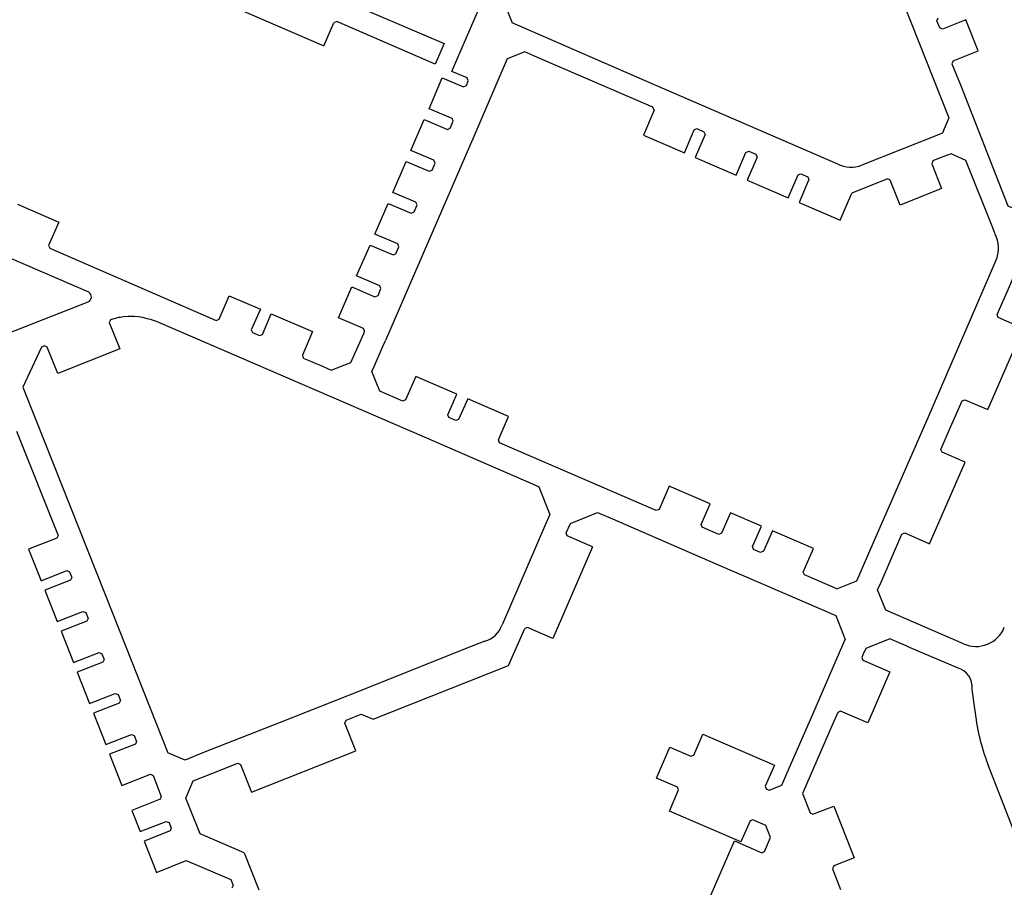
# Model space of a CAD drawing. Extents: x 148869 to 161638, y 453607 to 469810.
# Tile 963 of 1056: x 159128.59 to 159130.57, y 459871.37 to 459873.12. Entities that reach past the tile are written whole.
import ezdxf

# ---------------------------------------------------------------- set-up
doc = ezdxf.new("R2010")
doc.units = 0
doc.layers.add('LKI_V01_KANTRIJWEG', color=252, linetype='CONTINUOUS')

msp = doc.modelspace()

# ---------------------------------------------------------------- linework, layer by layer
at = {"layer": 'LKI_V01_KANTRIJWEG'}
for p, q in [((159129.4873, 459873.0757), (159129.4981, 459873.1006)), ((159129.4873, 459873.0757), (159129.4981, 459873.1006)), ((159129.4444, 459873.0682), (159129.4265, 459873.0266)), ((159129.4444, 459873.0682), (159129.4265, 459873.0266)), ((159129.4611, 459873.0152), (159129.4873, 459873.0757)), ((159129.4611, 459873.0152), (159129.4873, 459873.0757)), ((159129.4598, 459873.0123), (159129.4611, 459873.0152)), ((159129.4598, 459873.0123), (159129.4611, 459873.0152)), ((159130.4658, 459872.8464), (159130.4437, 459872.8378)), ((159130.4658, 459872.8464), (159130.4437, 459872.8378)), ((159128.7724, 459872.5118), (159128.7697, 459872.5061)), ((159128.7724, 459872.5118), (159128.7697, 459872.5061)), ((159128.7697, 459872.5061), (159128.791, 459872.4531)), ((159128.7697, 459872.5061), (159128.791, 459872.4531)), ((159128.7735, 459872.5121), (159128.7724, 459872.5118)), ((159128.7735, 459872.5121), (159128.7724, 459872.5118)), ((159128.808, 459872.5185), (159128.7982, 459872.5177)), ((159128.808, 459872.5185), (159128.7982, 459872.5177)), ((159128.8287, 459872.5175), (159128.8211, 459872.5183)), ((159128.8287, 459872.5175), (159128.8211, 459872.5183)), ((159128.8403, 459872.5155), (159128.8287, 459872.5175)), ((159128.8403, 459872.5155), (159128.8287, 459872.5175)), ((159128.865, 459872.5083), (159128.8528, 459872.5123)), ((159128.865, 459872.5083), (159128.8528, 459872.5123)), ((159128.9386, 459872.4768), (159128.865, 459872.5083)), ((159128.9386, 459872.4768), (159128.865, 459872.5083)), ((159128.6334, 459872.4569), (159128.5956, 459872.3759)), ((159128.6334, 459872.4569), (159128.5956, 459872.3759)), ((159128.6393, 459872.4592), (159128.6334, 459872.4569)), ((159128.6393, 459872.4592), (159128.6334, 459872.4569)), ((159128.6449, 459872.4565), (159128.6393, 459872.4592)), ((159128.6449, 459872.4565), (159128.6393, 459872.4592)), ((159128.666, 459872.4038), (159128.6449, 459872.4565)), ((159128.666, 459872.4038), (159128.6449, 459872.4565)), ((159128.791, 459872.4531), (159128.666, 459872.4038)), ((159128.791, 459872.4531), (159128.666, 459872.4038)), ((159128.5956, 459872.3759), (159128.6218, 459872.3105)), ((159128.5956, 459872.3759), (159128.6218, 459872.3105)), ((159128.6218, 459872.3105), (159128.7087, 459872.0917)), ((159128.6218, 459872.3105), (159128.7087, 459872.0917)), ((159128.5834, 459872.2876), (159128.6671, 459872.0775)), ((159128.5834, 459872.2876), (159128.6671, 459872.0775)), ((159129.624, 459872.1807), (159129.6355, 459872.1751)), ((159129.624, 459872.1807), (159129.6355, 459872.1751)), ((159129.6355, 459872.1751), (159129.6575, 459872.1197)), ((159129.6355, 459872.1751), (159129.6575, 459872.1197)), ((159129.6575, 459872.1197), (159129.6495, 459872.1011)), ((159129.6575, 459872.1197), (159129.6495, 459872.1011)), ((159129.6988, 459872.1016), (159129.7538, 459872.1237)), ((159129.6988, 459872.1016), (159129.7538, 459872.1237)), ((159129.7538, 459872.1237), (159129.7839, 459872.1105)), ((159129.7538, 459872.1237), (159129.7839, 459872.1105)), ((159129.7839, 459872.1105), (159129.9907, 459872.021)), ((159129.7839, 459872.1105), (159129.9907, 459872.021)), ((159128.7087, 459872.0917), (159128.777, 459871.9195)), ((159128.7087, 459872.0917), (159128.777, 459871.9195)), ((159129.6495, 459872.1011), (159129.5782, 459871.9364)), ((159129.6495, 459872.1011), (159129.5782, 459871.9364)), ((159129.6903, 459872.0824), (159129.6988, 459872.1016)), ((159129.6903, 459872.0824), (159129.6988, 459872.1016)), ((159128.6646, 459872.0716), (159128.6071, 459872.0495)), ((159128.6646, 459872.0716), (159128.6071, 459872.0495)), ((159128.6671, 459872.0775), (159128.6646, 459872.0716)), ((159128.6671, 459872.0775), (159128.6646, 459872.0716)), ((159129.6926, 459872.0765), (159129.6903, 459872.0824)), ((159129.6926, 459872.0765), (159129.6903, 459872.0824)), ((159129.7437, 459872.0547), (159129.6926, 459872.0765)), ((159129.7437, 459872.0547), (159129.6926, 459872.0765)), ((159128.6071, 459872.0495), (159128.6325, 459871.9862)), ((159128.6071, 459872.0495), (159128.6325, 459871.9862)), ((159129.7437, 459872.0547), (159129.6635, 459871.8699)), ((159129.7437, 459872.0547), (159129.6635, 459871.8699)), ((159129.9907, 459872.021), (159130.1699, 459871.9435)), ((159129.9907, 459872.021), (159130.1699, 459871.9435)), ((159128.6325, 459871.9862), (159128.6842, 459872.0067)), ((159128.6325, 459871.9862), (159128.6842, 459872.0067)), ((159128.6842, 459872.0067), (159128.69, 459872.0042)), ((159128.6842, 459872.0067), (159128.69, 459872.0042)), ((159128.69, 459872.0042), (159128.6945, 459871.9929)), ((159128.69, 459872.0042), (159128.6945, 459871.9929)), ((159128.6945, 459871.9929), (159128.692, 459871.9871)), ((159128.6945, 459871.9929), (159128.692, 459871.9871)), ((159128.692, 459871.9871), (159128.64, 459871.9669)), ((159128.692, 459871.9871), (159128.64, 459871.9669)), ((159128.64, 459871.9669), (159128.6651, 459871.9038)), ((159128.64, 459871.9669), (159128.6651, 459871.9038)), ((159129.5782, 459871.9364), (159129.5613, 459871.8975)), ((159129.5782, 459871.9364), (159129.5613, 459871.8975)), ((159130.1699, 459871.9435), (159130.2333, 459871.9163)), ((159130.1699, 459871.9435), (159130.2333, 459871.9163)), ((159128.6651, 459871.9038), (159128.7168, 459871.9242)), ((159128.6651, 459871.9038), (159128.7168, 459871.9242)), ((159128.7168, 459871.9242), (159128.7226, 459871.9218)), ((159128.7168, 459871.9242), (159128.7226, 459871.9218)), ((159128.7226, 459871.9218), (159128.7273, 459871.9102)), ((159128.7226, 459871.9218), (159128.7273, 459871.9102)), ((159128.7273, 459871.9102), (159128.7246, 459871.9046)), ((159128.7273, 459871.9102), (159128.7246, 459871.9046)), ((159128.777, 459871.9195), (159128.8636, 459871.7005)), ((159128.777, 459871.9195), (159128.8636, 459871.7005)), ((159130.2333, 459871.9163), (159130.2523, 459871.868)), ((159130.2333, 459871.9163), (159130.2523, 459871.868)), ((159128.7246, 459871.9046), (159128.6728, 459871.8843)), ((159128.7246, 459871.9046), (159128.6728, 459871.8843)), ((159129.5745, 459871.8155), (159129.6068, 459871.8901)), ((159129.5745, 459871.8155), (159129.6068, 459871.8901)), ((159129.6123, 459871.8921), (159129.6068, 459871.8901)), ((159129.6123, 459871.8921), (159129.6068, 459871.8901)), ((159129.6635, 459871.8699), (159129.6123, 459871.8921)), ((159129.6635, 459871.8699), (159129.6123, 459871.8921)), ((159128.6728, 459871.8843), (159128.6978, 459871.8215)), ((159128.6728, 459871.8843), (159128.6978, 459871.8215)), ((159129.5265, 459871.8641), (159129.4871, 459871.8486)), ((159129.5265, 459871.8641), (159129.4871, 459871.8486)), ((159130.2427, 459871.846), (159130.2523, 459871.868)), ((159130.2427, 459871.846), (159130.2523, 459871.868)), ((159130.2937, 459871.8498), (159130.2879, 459871.8366)), ((159130.2937, 459871.8498), (159130.2879, 459871.8366)), ((159130.3425, 459871.8689), (159130.2937, 459871.8498)), ((159130.3425, 459871.8689), (159130.2937, 459871.8498)), ((159130.375, 459871.8547), (159130.3425, 459871.8689)), ((159130.375, 459871.8547), (159130.3425, 459871.8689)), ((159130.3818, 459871.8517), (159130.375, 459871.8547)), ((159130.3818, 459871.8517), (159130.375, 459871.8547)), ((159130.4784, 459871.8104), (159130.3818, 459871.8517)), ((159130.4784, 459871.8104), (159130.3818, 459871.8517)), ((159128.6978, 459871.8215), (159128.7496, 459871.8414)), ((159128.6978, 459871.8215), (159128.7496, 459871.8414)), ((159128.7496, 459871.8414), (159128.7551, 459871.8391)), ((159128.7496, 459871.8414), (159128.7551, 459871.8391)), ((159128.7551, 459871.8391), (159128.7598, 459871.8275)), ((159128.7551, 459871.8391), (159128.7598, 459871.8275)), ((159129.4871, 459871.8486), (159129.2771, 459871.7651)), ((159129.4871, 459871.8486), (159129.2771, 459871.7651)), ((159130.185, 459871.7127), (159130.2427, 459871.846)), ((159130.185, 459871.7127), (159130.2427, 459871.846)), ((159130.2879, 459871.8366), (159130.2858, 459871.8317)), ((159130.2879, 459871.8366), (159130.2858, 459871.8317)), ((159130.2858, 459871.8317), (159130.2879, 459871.826)), ((159130.2858, 459871.8317), (159130.2879, 459871.826)), ((159128.7572, 459871.822), (159128.7054, 459871.8018)), ((159128.7572, 459871.822), (159128.7054, 459871.8018)), ((159128.7598, 459871.8275), (159128.7572, 459871.822)), ((159128.7598, 459871.8275), (159128.7572, 459871.822)), ((159129.3013, 459871.7071), (159129.5745, 459871.8155)), ((159129.3013, 459871.7071), (159129.5745, 459871.8155)), ((159130.2879, 459871.826), (159130.3424, 459871.8025)), ((159130.2879, 459871.826), (159130.3424, 459871.8025)), ((159128.7054, 459871.8018), (159128.7302, 459871.7388)), ((159128.7054, 459871.8018), (159128.7302, 459871.7388)), ((159130.3424, 459871.8025), (159130.2981, 459871.6996)), ((159130.3424, 459871.8025), (159130.2981, 459871.6996)), ((159128.7302, 459871.7388), (159128.7818, 459871.7591)), ((159128.7302, 459871.7388), (159128.7818, 459871.7591)), ((159128.7818, 459871.7591), (159128.7877, 459871.757)), ((159128.7818, 459871.7591), (159128.7877, 459871.757)), ((159128.7877, 459871.757), (159128.7923, 459871.7449)), ((159128.7877, 459871.757), (159128.7923, 459871.7449)), ((159129.2771, 459871.7651), (159129.1142, 459871.7004)), ((159129.2771, 459871.7651), (159129.1142, 459871.7004)), ((159130.5133, 459871.728), (159130.5081, 459871.7675)), ((159130.5133, 459871.728), (159130.5081, 459871.7675)), ((159128.7897, 459871.7393), (159128.7379, 459871.7192)), ((159128.7897, 459871.7393), (159128.7379, 459871.7192)), ((159128.7923, 459871.7449), (159128.7897, 459871.7393)), ((159128.7923, 459871.7449), (159128.7897, 459871.7393)), ((159128.7379, 459871.7192), (159128.7629, 459871.6561)), ((159128.7379, 459871.7192), (159128.7629, 459871.6561)), ((159129.2469, 459871.7049), (159129.2777, 459871.7171)), ((159129.2469, 459871.7049), (159129.2777, 459871.7171)), ((159129.2777, 459871.7171), (159129.3013, 459871.7071)), ((159129.2777, 459871.7171), (159129.3013, 459871.7071)), ((159130.1349, 459871.5976), (159130.185, 459871.7127)), ((159130.1349, 459871.5976), (159130.185, 459871.7127)), ((159130.2376, 459871.721), (159130.2265, 459871.6951)), ((159130.2376, 459871.721), (159130.2265, 459871.6951)), ((159130.2433, 459871.7234), (159130.2376, 459871.721)), ((159130.2433, 459871.7234), (159130.2376, 459871.721)), ((159130.2981, 459871.6996), (159130.2433, 459871.7234)), ((159130.2981, 459871.6996), (159130.2433, 459871.7234)), ((159128.8636, 459871.7005), (159128.8878, 459871.6397)), ((159128.8636, 459871.7005), (159128.8878, 459871.6397)), ((159129.1142, 459871.7004), (159128.9601, 459871.6399)), ((159129.1142, 459871.7004), (159128.9601, 459871.6399)), ((159129.2443, 459871.6992), (159129.2469, 459871.7049)), ((159129.2443, 459871.6992), (159129.2469, 459871.7049)), ((159129.2667, 459871.6434), (159129.2443, 459871.6992)), ((159129.2667, 459871.6434), (159129.2443, 459871.6992)), ((159130.2265, 459871.6951), (159130.1662, 459871.5572)), ((159130.2265, 459871.6951), (159130.1662, 459871.5572)), ((159128.7629, 459871.6561), (159128.8145, 459871.6766)), ((159128.7629, 459871.6561), (159128.8145, 459871.6766)), ((159128.8145, 459871.6766), (159128.8201, 459871.6743)), ((159128.8145, 459871.6766), (159128.8201, 459871.6743)), ((159128.8201, 459871.6743), (159128.8248, 459871.6623)), ((159128.8201, 459871.6743), (159128.8248, 459871.6623)), ((159129.9475, 459871.6347), (159129.9659, 459871.6772)), ((159129.9475, 459871.6347), (159129.9659, 459871.6772)), ((159129.9659, 459871.6772), (159130.1098, 459871.6148)), ((159129.9659, 459871.6772), (159130.1098, 459871.6148)), ((159128.8225, 459871.6569), (159128.7705, 459871.6367)), ((159128.8225, 459871.6569), (159128.7705, 459871.6367)), ((159128.8248, 459871.6623), (159128.8225, 459871.6569)), ((159128.8248, 459871.6623), (159128.8225, 459871.6569)), ((159128.7705, 459871.6367), (159128.7955, 459871.5737)), ((159128.7705, 459871.6367), (159128.7955, 459871.5737)), ((159128.9227, 459871.6245), (159128.8878, 459871.6397)), ((159128.9227, 459871.6245), (159128.8878, 459871.6397)), ((159128.9601, 459871.6399), (159128.9227, 459871.6245)), ((159128.9601, 459871.6399), (159128.9227, 459871.6245)), ((159129.0564, 459871.5601), (159129.2667, 459871.6434)), ((159129.0564, 459871.5601), (159129.2667, 459871.6434)), ((159129.8721, 459871.5886), (159129.899, 459871.6506)), ((159129.8721, 459871.5886), (159129.899, 459871.6506)), ((159129.899, 459871.6506), (159129.9417, 459871.6324)), ((159129.899, 459871.6506), (159129.9417, 459871.6324)), ((159129.9417, 459871.6324), (159129.9475, 459871.6347)), ((159129.9417, 459871.6324), (159129.9475, 459871.6347)), ((159128.9765, 459871.5975), (159129.0288, 459871.6184)), ((159128.9765, 459871.5975), (159129.0288, 459871.6184)), ((159129.0288, 459871.6184), (159129.0344, 459871.6161)), ((159129.0288, 459871.6184), (159129.0344, 459871.6161)), ((159129.0344, 459871.6161), (159129.0564, 459871.5601)), ((159129.0344, 459871.6161), (159129.0564, 459871.5601)), ((159130.1098, 459871.6148), (159130.0913, 459871.5723)), ((159130.1098, 459871.6148), (159130.0913, 459871.5723)), ((159130.636, 459871.369), (159130.5398, 459871.6164)), ((159130.636, 459871.369), (159130.5398, 459871.6164)), ((159128.7955, 459871.5737), (159128.8527, 459871.5962)), ((159128.7955, 459871.5737), (159128.8527, 459871.5962)), ((159128.8527, 459871.5962), (159128.8581, 459871.5936)), ((159128.8527, 459871.5962), (159128.8581, 459871.5936)), ((159128.8581, 459871.5936), (159128.8748, 459871.5514)), ((159128.8581, 459871.5936), (159128.8748, 459871.5514)), ((159128.939, 459871.5828), (159128.9765, 459871.5975)), ((159128.939, 459871.5828), (159128.9765, 459871.5975)), ((159130.1248, 459871.5743), (159130.1349, 459871.5976)), ((159130.1248, 459871.5743), (159130.1349, 459871.5976)), ((159128.9239, 459871.5482), (159128.939, 459871.5828)), ((159128.9239, 459871.5482), (159128.939, 459871.5828)), ((159128.9239, 459871.5482), (159128.939, 459871.5828)), ((159128.9239, 459871.5482), (159128.939, 459871.5828)), ((159129.9145, 459871.5704), (159129.8721, 459871.5886)), ((159129.9145, 459871.5704), (159129.8721, 459871.5886)), ((159130.0913, 459871.5723), (159130.0937, 459871.5664)), ((159130.0913, 459871.5723), (159130.0937, 459871.5664)), ((159130.0995, 459871.5641), (159130.1248, 459871.5743)), ((159130.0995, 459871.5641), (159130.1248, 459871.5743)), ((159129.8983, 459871.522), (159129.9169, 459871.5649)), ((159129.8983, 459871.522), (159129.9169, 459871.5649)), ((159129.9169, 459871.5649), (159129.9145, 459871.5704)), ((159129.9169, 459871.5649), (159129.9145, 459871.5704)), ((159130.0937, 459871.5664), (159130.0995, 459871.5641)), ((159130.0937, 459871.5664), (159130.0995, 459871.5641)), ((159130.1662, 459871.5572), (159130.1816, 459871.5183)), ((159130.1662, 459871.5572), (159130.1816, 459871.5183)), ((159128.8723, 459871.5459), (159128.8152, 459871.5234)), ((159128.8723, 459871.5459), (159128.8152, 459871.5234)), ((159128.8748, 459871.5514), (159128.8723, 459871.5459)), ((159128.8748, 459871.5514), (159128.8723, 459871.5459)), ((159128.9334, 459871.5244), (159128.9239, 459871.5482)), ((159128.9334, 459871.5244), (159128.9239, 459871.5482)), ((159128.8152, 459871.5234), (159128.8321, 459871.481)), ((159128.8152, 459871.5234), (159128.8321, 459871.481)), ((159128.9532, 459871.4763), (159128.9334, 459871.5244)), ((159128.9532, 459871.4763), (159128.9334, 459871.5244)), ((159130.0421, 459871.4599), (159129.8983, 459871.522)), ((159130.0421, 459871.4599), (159129.8983, 459871.522)), ((159130.1816, 459871.5183), (159130.1874, 459871.5157)), ((159130.1816, 459871.5183), (159130.1874, 459871.5157)), ((159130.1874, 459871.5157), (159130.2293, 459871.5322)), ((159130.1874, 459871.5157), (159130.2293, 459871.5322)), ((159130.2293, 459871.5322), (159130.2706, 459871.4281)), ((159130.2293, 459871.5322), (159130.2706, 459871.4281)), ((159128.8321, 459871.481), (159128.8846, 459871.5014)), ((159128.8321, 459871.481), (159128.8846, 459871.5014)), ((159128.8846, 459871.5014), (159128.8904, 459871.4989)), ((159128.8846, 459871.5014), (159128.8904, 459871.4989)), ((159128.8904, 459871.4989), (159128.8949, 459871.4879)), ((159128.8904, 459871.4989), (159128.8949, 459871.4879)), ((159130.061, 459871.5022), (159130.0421, 459871.4599)), ((159130.061, 459871.5022), (159130.0421, 459871.4599)), ((159130.0665, 459871.5045), (159130.061, 459871.5022)), ((159130.0665, 459871.5045), (159130.061, 459871.5022)), ((159130.0925, 459871.4932), (159130.0665, 459871.5045)), ((159130.0925, 459871.4932), (159130.0665, 459871.5045)), ((159130.1023, 459871.4688), (159130.0925, 459871.4932)), ((159130.1023, 459871.4688), (159130.0925, 459871.4932)), ((159128.8924, 459871.482), (159128.84, 459871.4612)), ((159128.8924, 459871.482), (159128.84, 459871.4612)), ((159128.8949, 459871.4879), (159128.8924, 459871.482)), ((159128.8949, 459871.4879), (159128.8924, 459871.482)), ((159129.0418, 459871.438), (159128.9532, 459871.4763)), ((159129.0418, 459871.438), (159128.9532, 459871.4763)), ((159128.84, 459871.4612), (159128.8648, 459871.3984)), ((159128.84, 459871.4612), (159128.8648, 459871.3984)), ((159129.968, 459871.3215), (159130.0293, 459871.462)), ((159129.968, 459871.3215), (159130.0293, 459871.462)), ((159130.0293, 459871.462), (159130.0843, 459871.438)), ((159130.0293, 459871.462), (159130.0843, 459871.438)), ((159130.092, 459871.4454), (159130.1023, 459871.4688)), ((159130.092, 459871.4454), (159130.1023, 459871.4688)), ((159129.0418, 459871.438), (159129.0711, 459871.3636)), ((159129.0418, 459871.438), (159129.0711, 459871.3636)), ((159130.0843, 459871.438), (159130.0901, 459871.4404)), ((159130.0843, 459871.438), (159130.0901, 459871.4404)), ((159130.0901, 459871.4404), (159130.092, 459871.4454)), ((159130.0901, 459871.4404), (159130.092, 459871.4454)), ((159128.8648, 459871.3984), (159128.925, 459871.4226)), ((159128.8648, 459871.3984), (159128.925, 459871.4226)), ((159128.925, 459871.4226), (159129.0146, 459871.3842)), ((159128.925, 459871.4226), (159129.0146, 459871.3842)), ((159130.2706, 459871.4281), (159130.2293, 459871.4117)), ((159130.2706, 459871.4281), (159130.2293, 459871.4117)), ((159130.2293, 459871.4117), (159130.2267, 459871.4058)), ((159130.2293, 459871.4117), (159130.2267, 459871.4058)), ((159130.2267, 459871.4058), (159130.243, 459871.3642)), ((159130.2267, 459871.4058), (159130.243, 459871.3642)), ((159129.0146, 459871.3842), (159129.0195, 459871.372)), ((159129.0146, 459871.3842), (159129.0195, 459871.372)), ((159129.0195, 459871.372), (159129.0168, 459871.3665)), ((159129.0195, 459871.372), (159129.0168, 459871.3665))]:
    msp.add_line(p, q, dxfattribs=at)
for points in [[(159130.1052, 459873.8177), (159130.2156, 459873.5392), (159130.4614, 459872.9189), (159130.4579, 459872.9105)], [(159130.1052, 459873.8177), (159130.2156, 459873.5392), (159130.4614, 459872.9189), (159130.4579, 459872.9105)], [(159129.4981, 459873.1006), (159129.7255, 459873.6239), (159129.7233, 459873.6297)], [(159129.4981, 459873.1006), (159129.7255, 459873.6239), (159129.7233, 459873.6297)], [(159129.0154, 459873.3142), (159129.2032, 459873.233), (159129.1828, 459873.186), (159129.1848, 459873.1802), (159129.4444, 459873.0682)], [(159129.0154, 459873.3142), (159129.2032, 459873.233), (159129.1828, 459873.186), (159129.1848, 459873.1802), (159129.4444, 459873.0682)], [(159128.94, 459873.2604), (159128.9512, 459873.2325), (159128.9746, 459873.2224), (159128.9768, 459873.2166), (159128.9564, 459873.1706), (159129.2023, 459873.0637), (159129.2224, 459873.1101)], [(159128.94, 459873.2604), (159128.9512, 459873.2325), (159128.9746, 459873.2224), (159128.9768, 459873.2166), (159128.9564, 459873.1706), (159129.2023, 459873.0637), (159129.2224, 459873.1101)], [(159129.5778, 459873.173), (159129.5721, 459873.1595), (159129.5669, 459873.1473), (159129.5815, 459873.1101)], [(159129.5778, 459873.173), (159129.5721, 459873.1595), (159129.5669, 459873.1473), (159129.5815, 459873.1101)], [(159130.4697, 459873.0332), (159130.5203, 459873.0534), (159130.4954, 459873.1162), (159130.4485, 459873.0975), (159130.443, 459873.0999), (159130.4373, 459873.1142), (159130.4396, 459873.1199)], [(159130.4697, 459873.0332), (159130.5203, 459873.0534), (159130.4954, 459873.1162), (159130.4485, 459873.0975), (159130.443, 459873.0999), (159130.4373, 459873.1142), (159130.4396, 459873.1199)], [(159129.4265, 459873.0266), (159129.2281, 459873.1125), (159129.2224, 459873.1101)], [(159129.4265, 459873.0266), (159129.2281, 459873.1125), (159129.2224, 459873.1101)], [(159130.2376, 459872.8256), (159129.848, 459872.994), (159129.5815, 459873.1101)], [(159130.2376, 459872.8256), (159129.848, 459872.994), (159129.5815, 459873.1101)], [(159129.6193, 459873.0464), (159129.6072, 459873.0515), (159129.5715, 459873.0378), (159129.5565, 459873.0031)], [(159129.6193, 459873.0464), (159129.6072, 459873.0515), (159129.5715, 459873.0378), (159129.5565, 459873.0031)], [(159129.8675, 459872.9342), (159129.865, 459872.9399), (159129.6329, 459873.0403), (159129.6193, 459873.0464)], [(159129.8675, 459872.9342), (159129.865, 459872.9399), (159129.6329, 459873.0403), (159129.6193, 459873.0464)], [(159130.4697, 459873.0332), (159130.4674, 459873.0275), (159130.4845, 459872.9851), (159130.5803, 459872.7417), (159130.602, 459872.7322), (159130.6157, 459872.7262)], [(159130.4697, 459873.0332), (159130.4674, 459873.0275), (159130.4845, 459872.9851), (159130.5803, 459872.7417), (159130.602, 459872.7322), (159130.6157, 459872.7262)], [(159129.5565, 459873.0031), (159129.5506, 459872.9893), (159129.5062, 459872.886), (159129.3262, 459872.4703)], [(159129.5565, 459873.0031), (159129.5506, 459872.9893), (159129.5062, 459872.886), (159129.3262, 459872.4703)], [(159129.4045, 459872.9151), (159129.451, 459872.8955), (159129.4569, 459872.8978), (159129.463, 459872.9117), (159129.4607, 459872.9175), (159129.4141, 459872.937), (159129.4408, 459872.9991), (159129.4837, 459872.9812), (159129.4894, 459872.9837), (159129.493, 459872.9931), (159129.491, 459872.999), (159129.4598, 459873.0123)], [(159129.4045, 459872.9151), (159129.451, 459872.8955), (159129.4569, 459872.8978), (159129.463, 459872.9117), (159129.4607, 459872.9175), (159129.4141, 459872.937), (159129.4408, 459872.9991), (159129.4837, 459872.9812), (159129.4894, 459872.9837), (159129.493, 459872.9931), (159129.491, 459872.999), (159129.4598, 459873.0123)], [(159129.8675, 459872.9342), (159129.8462, 459872.8838), (159129.9285, 459872.848), (159129.9479, 459872.8942), (159129.9537, 459872.8969), (159129.9678, 459872.8906), (159129.9702, 459872.8848), (159129.9505, 459872.8386), (159130.033, 459872.8029), (159130.0526, 459872.8489), (159130.0585, 459872.8514), (159130.0725, 459872.8452), (159130.0749, 459872.8395), (159130.0552, 459872.7933), (159130.1377, 459872.7576), (159130.1574, 459872.8039), (159130.163, 459872.8061), (159130.1772, 459872.8001), (159130.1794, 459872.7943), (159130.1596, 459872.7481), (159130.2421, 459872.7123), (159130.2655, 459872.767)], [(159129.8675, 459872.9342), (159129.8462, 459872.8838), (159129.9285, 459872.848), (159129.9479, 459872.8942), (159129.9537, 459872.8969), (159129.9678, 459872.8906), (159129.9702, 459872.8848), (159129.9505, 459872.8386), (159130.033, 459872.8029), (159130.0526, 459872.8489), (159130.0585, 459872.8514), (159130.0725, 459872.8452), (159130.0749, 459872.8395), (159130.0552, 459872.7933), (159130.1377, 459872.7576), (159130.1574, 459872.8039), (159130.163, 459872.8061), (159130.1772, 459872.8001), (159130.1794, 459872.7943), (159130.1596, 459872.7481), (159130.2421, 459872.7123), (159130.2655, 459872.767)], [(159129.2833, 459872.4858), (159129.2844, 459872.4888), (159129.2822, 459872.4945), (159129.2318, 459872.5158), (159129.2586, 459872.5781), (159129.3051, 459872.5583), (159129.3114, 459872.5607), (159129.317, 459872.5748), (159129.3147, 459872.5804), (159129.2683, 459872.6002), (159129.2952, 459872.6621), (159129.3418, 459872.6425), (159129.3475, 459872.6448), (159129.3535, 459872.6588), (159129.3511, 459872.6647), (159129.3047, 459872.6843), (159129.3315, 459872.7464), (159129.378, 459872.7268), (159129.384, 459872.729), (159129.3901, 459872.7431), (159129.3877, 459872.7489), (159129.3411, 459872.7684), (159129.368, 459872.8307), (159129.4146, 459872.8112), (159129.4202, 459872.8134), (159129.4264, 459872.8274), (159129.4241, 459872.8332), (159129.3776, 459872.8528), (159129.4045, 459872.9151)], [(159129.2833, 459872.4858), (159129.2844, 459872.4888), (159129.2822, 459872.4945), (159129.2318, 459872.5158), (159129.2586, 459872.5781), (159129.3051, 459872.5583), (159129.3114, 459872.5607), (159129.317, 459872.5748), (159129.3147, 459872.5804), (159129.2683, 459872.6002), (159129.2952, 459872.6621), (159129.3418, 459872.6425), (159129.3475, 459872.6448), (159129.3535, 459872.6588), (159129.3511, 459872.6647), (159129.3047, 459872.6843), (159129.3315, 459872.7464), (159129.378, 459872.7268), (159129.384, 459872.729), (159129.3901, 459872.7431), (159129.3877, 459872.7489), (159129.3411, 459872.7684), (159129.368, 459872.8307), (159129.4146, 459872.8112), (159129.4202, 459872.8134), (159129.4264, 459872.8274), (159129.4241, 459872.8332), (159129.3776, 459872.8528), (159129.4045, 459872.9151)], [(159130.4579, 459872.9105), (159130.452, 459872.8967), (159130.4482, 459872.8879), (159130.2859, 459872.8231)], [(159130.4579, 459872.9105), (159130.452, 459872.8967), (159130.4482, 459872.8879), (159130.2859, 459872.8231)], [(159130.5538, 459872.686), (159130.5483, 459872.7001), (159130.4955, 459872.8328), (159130.4658, 459872.8464)], [(159130.5538, 459872.686), (159130.5483, 459872.7001), (159130.4955, 459872.8328), (159130.4658, 459872.8464)], [(159130.4437, 459872.8378), (159130.4293, 459872.8321), (159130.4269, 459872.8262), (159130.4463, 459872.776), (159130.3631, 459872.7425), (159130.3432, 459872.7932)], [(159130.4437, 459872.8378), (159130.4293, 459872.8321), (159130.4269, 459872.8262), (159130.4463, 459872.776), (159130.3631, 459872.7425), (159130.3432, 459872.7932)], [(159130.3631, 459872.7425), (159130.3432, 459872.7932), (159130.3375, 459872.7955), (159130.2655, 459872.767)], [(159130.3631, 459872.7425), (159130.3432, 459872.7932), (159130.3375, 459872.7955), (159130.2655, 459872.767)], [(159128.5852, 459872.7447), (159128.6682, 459872.7088), (159128.6475, 459872.6616), (159128.6499, 459872.6558), (159128.9856, 459872.5106), (159128.9911, 459872.5128), (159129.0118, 459872.5603)], [(159128.5852, 459872.7447), (159128.6682, 459872.7088), (159128.6475, 459872.6616), (159128.6499, 459872.6558), (159128.9856, 459872.5106), (159128.9911, 459872.5128), (159129.0118, 459872.5603)], [(159128.7285, 459872.5673), (159128.5027, 459872.665), (159128.4912, 459872.6388), (159128.5516, 459872.4872), (159128.5618, 459872.4828), (159128.7273, 459872.5482)], [(159128.7285, 459872.5673), (159128.5027, 459872.665), (159128.4912, 459872.6388), (159128.5516, 459872.4872), (159128.5618, 459872.4828), (159128.7273, 459872.5482)], [(159130.6108, 459872.4946), (159130.5607, 459872.5164), (159130.5583, 459872.5224), (159130.5832, 459872.579), (159130.6131, 459872.6494)], [(159130.6108, 459872.4946), (159130.5607, 459872.5164), (159130.5583, 459872.5224), (159130.5832, 459872.579), (159130.6131, 459872.6494)], [(159130.2983, 459872.0368), (159130.3044, 459872.0508), (159130.4196, 459872.3151), (159130.5561, 459872.6303)], [(159130.2983, 459872.0368), (159130.3044, 459872.0508), (159130.4196, 459872.3151), (159130.5561, 459872.6303)], [(159129.0118, 459872.5603), (159129.0743, 459872.5334), (159129.0561, 459872.4919), (159129.0586, 459872.4862), (159129.0727, 459872.48), (159129.0784, 459872.4824), (159129.0963, 459872.5238), (159129.1793, 459872.488), (159129.1592, 459872.4408), (159129.1608, 459872.4348), (159129.174, 459872.429)], [(159129.0118, 459872.5603), (159129.0743, 459872.5334), (159129.0561, 459872.4919), (159129.0586, 459872.4862), (159129.0727, 459872.48), (159129.0784, 459872.4824), (159129.0963, 459872.5238), (159129.1793, 459872.488), (159129.1592, 459872.4408), (159129.1608, 459872.4348), (159129.174, 459872.429)], [(159129.174, 459872.429), (159129.1861, 459872.424), (159129.1933, 459872.4211), (159129.2168, 459872.4106), (159129.2569, 459872.4261), (159129.2772, 459872.4722), (159129.2833, 459872.4858)], [(159129.174, 459872.429), (159129.1861, 459872.424), (159129.1933, 459872.4211), (159129.2168, 459872.4106), (159129.2569, 459872.4261), (159129.2772, 459872.4722), (159129.2833, 459872.4858)], [(159130.4908, 459871.8592), (159130.334, 459871.9271), (159130.3176, 459871.9677), (159130.3247, 459871.9831), (159130.3668, 459872.0802), (159130.3726, 459872.0826), (159130.4226, 459872.0605), (159130.4939, 459872.225), (159130.4476, 459872.2452), (159130.4452, 459872.2506), (159130.4645, 459872.2957), (159130.4878, 459872.3484), (159130.4932, 459872.3505), (159130.5396, 459872.3308), (159130.6108, 459872.4946)], [(159130.4908, 459871.8592), (159130.334, 459871.9271), (159130.3176, 459871.9677), (159130.3247, 459871.9831), (159130.3668, 459872.0802), (159130.3726, 459872.0826), (159130.4226, 459872.0605), (159130.4939, 459872.225), (159130.4476, 459872.2452), (159130.4452, 459872.2506), (159130.4645, 459872.2957), (159130.4878, 459872.3484), (159130.4932, 459872.3505), (159130.5396, 459872.3308), (159130.6108, 459872.4946)], [(159129.6355, 459872.1751), (159129.4052, 459872.2754), (159128.9386, 459872.4768)], [(159129.6355, 459872.1751), (159129.4052, 459872.2754), (159128.9386, 459872.4768)], [(159129.4539, 459872.315), (159129.4518, 459872.3206), (159129.4698, 459872.3619), (159129.3873, 459872.3979), (159129.3668, 459872.3506), (159129.3613, 459872.3482), (159129.3147, 459872.368), (159129.2986, 459872.4079), (159129.3033, 459872.4174), (159129.3201, 459872.4565), (159129.3262, 459872.4703)], [(159129.4539, 459872.315), (159129.4518, 459872.3206), (159129.4698, 459872.3619), (159129.3873, 459872.3979), (159129.3668, 459872.3506), (159129.3613, 459872.3482), (159129.3147, 459872.368), (159129.2986, 459872.4079), (159129.3033, 459872.4174), (159129.3201, 459872.4565), (159129.3262, 459872.4703)], [(159130.2356, 459871.9699), (159130.1704, 459871.9979), (159130.1681, 459872.0035), (159130.1887, 459872.0508), (159130.1059, 459872.0867), (159130.0878, 459872.0455), (159130.0821, 459872.0432), (159130.068, 459872.0491), (159130.0659, 459872.0548), (159130.0838, 459872.0962), (159130.0216, 459872.1232), (159130.0035, 459872.0817), (159129.9978, 459872.0795), (159129.9644, 459872.094), (159129.9622, 459872.0996), (159129.9803, 459872.1411), (159129.8978, 459872.1769), (159129.8775, 459872.1296), (159129.8717, 459872.1275), (159129.556, 459872.2639), (159129.5539, 459872.2697), (159129.5745, 459872.3168), (159129.492, 459872.3525), (159129.4738, 459872.3112), (159129.4682, 459872.3089), (159129.4539, 459872.315)], [(159130.2356, 459871.9699), (159130.1704, 459871.9979), (159130.1681, 459872.0035), (159130.1887, 459872.0508), (159130.1059, 459872.0867), (159130.0878, 459872.0455), (159130.0821, 459872.0432), (159130.068, 459872.0491), (159130.0659, 459872.0548), (159130.0838, 459872.0962), (159130.0216, 459872.1232), (159130.0035, 459872.0817), (159129.9978, 459872.0795), (159129.9644, 459872.094), (159129.9622, 459872.0996), (159129.9803, 459872.1411), (159129.8978, 459872.1769), (159129.8775, 459872.1296), (159129.8717, 459872.1275), (159129.556, 459872.2639), (159129.5539, 459872.2697), (159129.5745, 459872.3168), (159129.492, 459872.3525), (159129.4738, 459872.3112), (159129.4682, 459872.3089), (159129.4539, 459872.315)], [(159130.2356, 459871.9699), (159130.2761, 459871.9858), (159130.2983, 459872.0368)], [(159130.2356, 459871.9699), (159130.2761, 459871.9858), (159130.2983, 459872.0368)]]:
    msp.add_lwpolyline(points, dxfattribs=at)
for centre, radius, start, end in [((159130.2645, 459872.8783), 0.0592, 242.9149, 291.1592), ((159130.2645, 459872.8783), 0.0592, 242.9149, 291.1592), ((159130.4965, 459872.6557), 0.0648, 336.9017, 27.848), ((159130.4965, 459872.6557), 0.0648, 336.9017, 27.848), ((159128.7232, 459872.558), 0.0107, 292.298, 60.5232), ((159128.7232, 459872.558), 0.0107, 292.298, 60.5232), ((159128.8156, 459872.3841), 0.1347, 102.8211, 108.2126), ((159128.8156, 459872.3841), 0.1347, 102.8211, 108.2126), ((159128.8176, 459872.3717), 0.1473, 97.5756, 102.5085), ((159128.8176, 459872.3717), 0.1473, 97.5756, 102.5085), ((159128.8123, 459872.3479), 0.1707, 87.0613, 91.4472), ((159128.8123, 459872.3479), 0.1707, 87.0613, 91.4472), ((159128.8016, 459872.3377), 0.1819, 73.6763, 77.7333), ((159128.8016, 459872.3377), 0.1819, 73.6763, 77.7333), ((159129.5123, 459871.9138), 0.0517, 285.9742, 341.5881), ((159129.5123, 459871.9138), 0.0517, 285.9742, 341.5881), ((159130.5162, 459871.9148), 0.0611, 245.4321, 338.4229), ((159130.5162, 459871.9148), 0.0611, 245.4321, 338.4229), ((159130.4688, 459871.772), 0.0395, 353.4111, 75.9917), ((159130.4688, 459871.772), 0.0395, 353.4111, 75.9917), ((159130.9573, 459871.7745), 0.4465, 185.9772, 200.7383), ((159130.9573, 459871.7745), 0.4465, 185.9772, 200.7383)]:
    msp.add_arc(centre, radius, start, end, dxfattribs=at)

doc.saveas('drawing.dxf')
